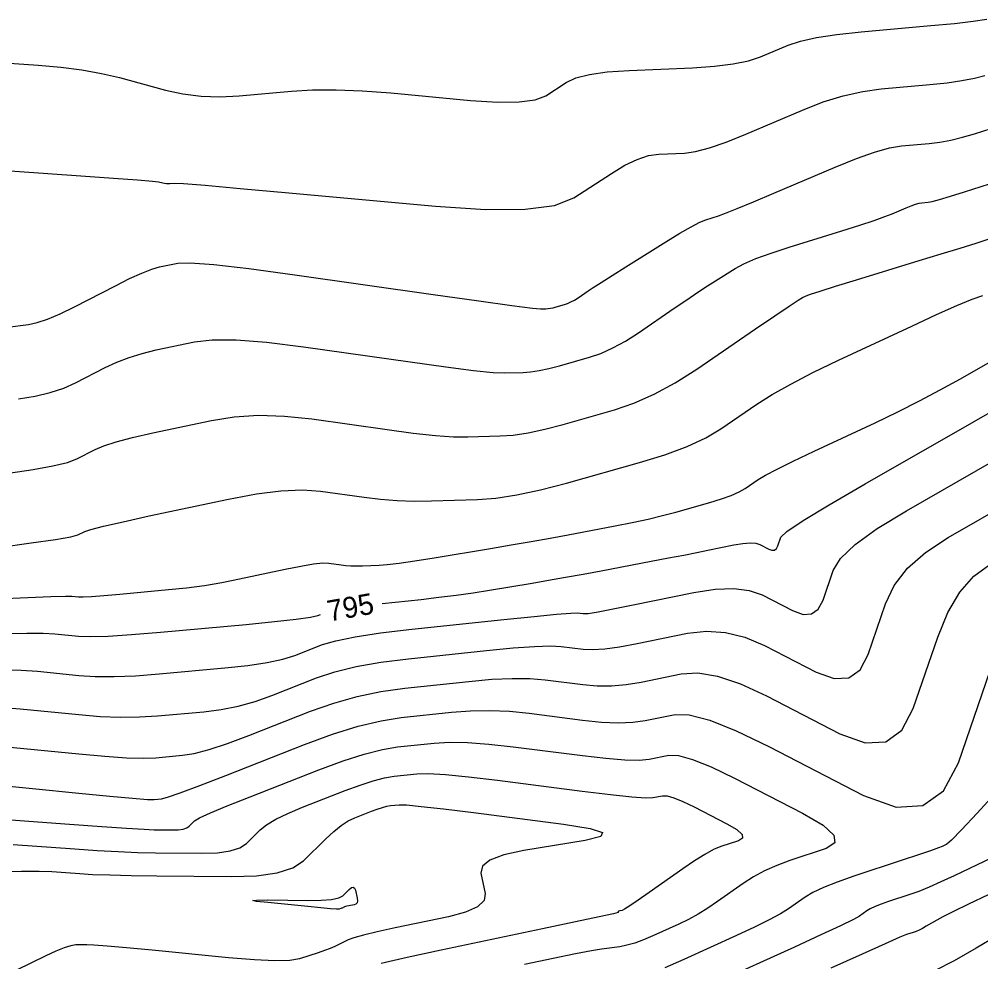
# Model space of a CAD drawing. Extents: x 2082232 to 2083549, y 592624 to 593832.
# Drawn here: x 2083132.88 to 2083165.02, y 593434.11 to 593465.61 of the extents above; entities that cross this region are included whole.
import ezdxf

# ---------------------------------------------------------------- set-up
doc = ezdxf.new("R2010")
doc.units = 0
doc.layers.add('DT_X_Contour_Major', color=7, linetype='Continuous')
doc.layers.add('DT_X_Contour_Minor', color=7, linetype='Continuous')

msp = doc.modelspace()

# ---------------------------------------------------------------- linework, layer by layer
at = {"layer": 'DT_X_Contour_Major'}
for points in [[(2083132.494, 593455.319), (2083133.187, 593455.41), (2083133.478, 593455.472), (2083133.832, 593455.593), (2083134.25, 593455.77), (2083134.73, 593456.005), (2083136.096, 593456.708), (2083136.572, 593456.945), (2083136.978, 593457.128), (2083137.312, 593457.258), (2083137.575, 593457.333), (2083138.183, 593457.463), (2083138.598, 593457.475), (2083139.39, 593457.414), (2083140.557, 593457.279), (2083142.1, 593457.07), (2083146.717, 593456.417), (2083148.24, 593456.202), (2083149.347, 593456.05), (2083150.037, 593455.959), (2083150.311, 593455.93), (2083150.487, 593455.935), (2083150.558, 593455.94), (2083150.638, 593455.952), (2083150.728, 593455.971), (2083150.827, 593455.997), (2083151.105, 593456.076), (2083151.212, 593456.112), (2083151.324, 593456.163), (2083151.441, 593456.227), (2083151.563, 593456.305), (2083151.896, 593456.532), (2083152.068, 593456.647), (2083152.335, 593456.819), (2083152.697, 593457.048), (2083153.154, 593457.336), (2083154.5, 593458.179), (2083154.961, 593458.462), (2083155.337, 593458.679), (2083155.627, 593458.829), (2083155.83, 593458.912), (2083156.258, 593459.045), (2083156.494, 593459.13), (2083156.882, 593459.283), (2083157.421, 593459.506), (2083158.111, 593459.798), (2083160.152, 593460.669), (2083160.865, 593460.958), (2083161.473, 593461.174), (2083161.976, 593461.315), (2083162.374, 593461.383), (2083163.295, 593461.463), (2083163.649, 593461.507), (2083164.021, 593461.575), (2083164.411, 593461.669), (2083164.818, 593461.789), (2083165.928, 593462.142)], [(2083145.009, 593446.085), (2083146.312, 593446.223), (2083146.91, 593446.29), (2083147.49, 593446.364), (2083148.052, 593446.443), (2083148.597, 593446.53), (2083150.023, 593446.768), (2083150.569, 593446.861), (2083151.137, 593446.961), (2083151.727, 593447.067), (2083152.339, 593447.181), (2083154, 593447.494), (2083154.586, 593447.605), (2083155.097, 593447.703), (2083155.534, 593447.789), (2083155.897, 593447.862), (2083156.766, 593448.04), (2083157.065, 593448.091), (2083157.311, 593448.111), (2083157.503, 593448.1), (2083157.642, 593448.058), (2083157.941, 593447.904), (2083158.044, 593447.867), (2083158.128, 593447.871), (2083158.193, 593447.918), (2083158.24, 593448.006), (2083158.34, 593448.297), (2083158.544, 593448.491), (2083159.081, 593448.853), (2083159.95, 593449.383), (2083161.153, 593450.082), (2083164.804, 593452.171), (2083166.025, 593452.867)], [(2083132.419, 593445.081), (2083133.136, 593445.096), (2083133.686, 593445.093), (2083134.069, 593445.072), (2083134.869, 593444.993), (2083135.265, 593444.979), (2083135.854, 593444.997), (2083136.636, 593445.046), (2083137.61, 593445.128), (2083140.465, 593445.387), (2083141.418, 593445.478), (2083142.137, 593445.558), (2083142.62, 593445.627), (2083142.869, 593445.684), (2083142.95, 593445.716)], [(2083131.387, 593438.938), (2083134.568, 593438.703), (2083135.639, 593438.626), (2083136.468, 593438.57), (2083137.054, 593438.535), (2083137.398, 593438.522), (2083137.991, 593438.516), (2083138.194, 593438.522), (2083138.358, 593438.545), (2083138.482, 593438.585), (2083138.568, 593438.642), (2083138.745, 593438.816), (2083138.91, 593438.915), (2083139.274, 593439.082), (2083139.837, 593439.317), (2083140.599, 593439.62), (2083142.894, 593440.52), (2083143.705, 593440.821), (2083144.414, 593441.05), (2083145.023, 593441.206), (2083145.531, 593441.291), (2083146.751, 593441.42), (2083147.26, 593441.448), (2083147.871, 593441.437), (2083148.583, 593441.386), (2083149.398, 593441.296), (2083151.707, 593441.002), (2083152.495, 593440.911), (2083153.129, 593440.862), (2083153.608, 593440.852), (2083153.933, 593440.882), (2083154.593, 593441.018), (2083154.916, 593441.007), (2083155.39, 593440.874), (2083156.015, 593440.619), (2083156.791, 593440.242), (2083159.061, 593439.071), (2083159.749, 593438.669), (2083160.11, 593438.338), (2083160.146, 593438.079), (2083159.854, 593437.892), (2083158.642, 593437.489), (2083158.204, 593437.329), (2083157.798, 593437.148), (2083157.425, 593436.948), (2083157.085, 593436.729), (2083156.222, 593436.118), (2083155.898, 593435.899), (2083155.574, 593435.701), (2083155.25, 593435.522), (2083154.925, 593435.364), (2083154.059, 593434.971), (2083153.746, 593434.837), (2083153.458, 593434.733), (2083153.194, 593434.658), (2083152.954, 593434.612), (2083152.348, 593434.528), (2083152.016, 593434.472), (2083151.475, 593434.369), (2083150.725, 593434.218), (2083149.766, 593434.019)]]:
    msp.add_lwpolyline(points, dxfattribs=at)
at = {"layer": 'DT_X_Contour_Minor'}
for points in [[(2083131.412, 593464.229), (2083133.512, 593464.083), (2083134.273, 593464.016), (2083134.98, 593463.923), (2083135.635, 593463.805), (2083136.237, 593463.662), (2083137.77, 593463.245), (2083138.355, 593463.116), (2083138.961, 593463.041), (2083139.587, 593463.02), (2083140.234, 593463.053), (2083141.986, 593463.213), (2083142.686, 593463.254), (2083143.472, 593463.257), (2083144.343, 593463.222), (2083145.301, 593463.149), (2083147.968, 593462.903), (2083148.875, 593462.844), (2083149.596, 593462.849), (2083150.132, 593462.92), (2083150.481, 593463.055), (2083151.165, 593463.502), (2083151.489, 593463.653), (2083151.947, 593463.77), (2083152.54, 593463.854), (2083153.268, 593463.905), (2083155.387, 593463.995), (2083156.126, 593464.043), (2083156.751, 593464.119), (2083157.264, 593464.224), (2083157.665, 593464.357), (2083158.582, 593464.748), (2083158.992, 593464.886), (2083159.535, 593465.006), (2083160.212, 593465.109), (2083161.021, 593465.195), (2083163.356, 593465.4), (2083164.147, 593465.475), (2083164.768, 593465.546), (2083165.22, 593465.615)], [(2083131.618, 593460.614), (2083134.941, 593460.384), (2083136.038, 593460.307), (2083136.837, 593460.247), (2083137.338, 593460.206), (2083137.542, 593460.182), (2083137.687, 593460.142), (2083137.742, 593460.13), (2083137.8, 593460.123), (2083137.859, 593460.121), (2083137.92, 593460.124), (2083138.086, 593460.139), (2083138.371, 593460.123), (2083139.099, 593460.063), (2083140.272, 593459.96), (2083141.889, 593459.812), (2083146.794, 593459.362), (2083148.463, 593459.252), (2083149.789, 593459.262), (2083150.774, 593459.391), (2083151.416, 593459.64), (2083152.674, 593460.462), (2083153.127, 593460.733), (2083153.542, 593460.931), (2083153.92, 593461.055), (2083154.26, 593461.106), (2083155.117, 593461.142), (2083155.487, 593461.192), (2083155.953, 593461.314), (2083156.516, 593461.507), (2083157.175, 593461.773), (2083159.061, 593462.578), (2083159.757, 593462.849), (2083160.428, 593463.057), (2083161.075, 593463.204), (2083161.697, 593463.289), (2083163.325, 593463.432), (2083163.898, 593463.491), (2083164.395, 593463.561), (2083164.815, 593463.642), (2083165.16, 593463.734)], [(2083132.856, 593452.927), (2083133.414, 593453.018), (2083133.919, 593453.137), (2083134.37, 593453.285), (2083134.768, 593453.462), (2083135.756, 593453.971), (2083136.14, 593454.151), (2083136.552, 593454.309), (2083136.993, 593454.445), (2083137.461, 593454.559), (2083138.746, 593454.834), (2083139.335, 593454.901), (2083140.137, 593454.894), (2083141.153, 593454.814), (2083142.383, 593454.662), (2083145.947, 593454.157), (2083147.146, 593453.992), (2083148.07, 593453.876), (2083148.719, 593453.809), (2083149.093, 593453.791), (2083149.724, 593453.809), (2083149.977, 593453.828), (2083150.265, 593453.872), (2083150.588, 593453.94), (2083150.944, 593454.034), (2083151.94, 593454.315), (2083152.323, 593454.445), (2083152.724, 593454.626), (2083153.144, 593454.857), (2083153.582, 593455.137), (2083154.774, 593455.952), (2083155.196, 593456.239), (2083155.567, 593456.487), (2083155.888, 593456.698), (2083156.158, 593456.87), (2083156.811, 593457.28), (2083157.108, 593457.44), (2083157.508, 593457.613), (2083158.013, 593457.799), (2083158.621, 593457.998), (2083160.383, 593458.546), (2083160.983, 593458.735), (2083161.462, 593458.892), (2083161.821, 593459.016), (2083162.059, 593459.108), (2083162.534, 593459.311), (2083162.7, 593459.378), (2083162.841, 593459.428), (2083162.958, 593459.461), (2083163.05, 593459.477), (2083163.264, 593459.495), (2083163.4, 593459.522), (2083163.647, 593459.59), (2083164.006, 593459.697), (2083164.476, 593459.844), (2083165.876, 593460.29)], [(2083132.525, 593450.444), (2083133.351, 593450.563), (2083134.006, 593450.682), (2083134.491, 593450.801), (2083134.805, 593450.919), (2083135.416, 593451.233), (2083135.708, 593451.356), (2083136.127, 593451.489), (2083136.673, 593451.631), (2083137.346, 593451.784), (2083139.309, 593452.204), (2083140.071, 593452.326), (2083140.885, 593452.374), (2083141.75, 593452.35), (2083142.666, 593452.253), (2083145.178, 593451.897), (2083146.053, 593451.782), (2083146.794, 593451.703), (2083147.402, 593451.66), (2083147.875, 593451.653), (2083148.961, 593451.684), (2083149.397, 593451.716), (2083149.893, 593451.792), (2083150.447, 593451.909), (2083151.061, 593452.07), (2083152.776, 593452.554), (2083153.43, 593452.776), (2083154.108, 593453.077), (2083154.808, 593453.459), (2083155.531, 593453.922), (2083157.49, 593455.261), (2083158.139, 593455.703), (2083158.617, 593456.025), (2083158.923, 593456.228), (2083159.059, 593456.311), (2083159.191, 593456.373), (2083159.333, 593456.424), (2083159.659, 593456.529), (2083160.169, 593456.688), (2083160.864, 593456.902), (2083162.961, 593457.545), (2083163.698, 593457.771), (2083164.333, 593457.967), (2083164.868, 593458.134), (2083165.302, 593458.271)], [(2083132.194, 593447.961), (2083133.287, 593448.109), (2083134.093, 593448.227), (2083134.612, 593448.316), (2083134.843, 593448.376), (2083135.075, 593448.495), (2083135.276, 593448.561), (2083135.702, 593448.669), (2083136.353, 593448.818), (2083137.231, 593449.009), (2083139.873, 593449.575), (2083140.808, 593449.751), (2083141.632, 593449.854), (2083142.346, 593449.885), (2083142.949, 593449.844), (2083144.408, 593449.637), (2083144.959, 593449.571), (2083145.518, 593449.529), (2083146.084, 593449.51), (2083146.658, 593449.515), (2083148.198, 593449.558), (2083148.817, 593449.605), (2083149.52, 593449.711), (2083150.307, 593449.878), (2083151.178, 593450.106), (2083153.611, 593450.793), (2083154.466, 593451.057), (2083155.205, 593451.334), (2083155.828, 593451.623), (2083156.336, 593451.924), (2083157.537, 593452.745), (2083158.046, 593453.068), (2083158.671, 593453.421), (2083159.412, 593453.804), (2083160.27, 593454.217), (2083162.713, 593455.359), (2083163.548, 593455.744), (2083164.223, 593456.043), (2083164.738, 593456.256), (2083165.092, 593456.383)], [(2083132.143, 593446.243), (2083133.175, 593446.286), (2083133.936, 593446.315), (2083134.426, 593446.328), (2083134.645, 593446.327), (2083134.867, 593446.305), (2083135.016, 593446.305), (2083135.296, 593446.321), (2083135.707, 593446.352), (2083136.25, 593446.399), (2083137.872, 593446.547), (2083138.477, 593446.61), (2083139.073, 593446.691), (2083139.66, 593446.789), (2083140.24, 593446.903), (2083141.775, 593447.232), (2083142.298, 593447.337), (2083142.715, 593447.406), (2083143.026, 593447.439), (2083143.231, 593447.435), (2083143.638, 593447.378), (2083143.798, 593447.359), (2083143.971, 593447.348), (2083144.159, 593447.344), (2083144.36, 593447.346), (2083144.915, 593447.362), (2083145.186, 593447.382), (2083145.581, 593447.43), (2083146.102, 593447.506), (2083146.747, 593447.61), (2083148.633, 593447.925), (2083149.326, 593448.042), (2083149.99, 593448.158), (2083150.624, 593448.271), (2083151.229, 593448.383), (2083152.804, 593448.68), (2083153.373, 593448.792), (2083153.901, 593448.906), (2083154.387, 593449.023), (2083154.832, 593449.141), (2083155.962, 593449.46), (2083156.354, 593449.579), (2083156.681, 593449.697), (2083156.944, 593449.812), (2083157.142, 593449.927), (2083157.584, 593450.229), (2083157.825, 593450.373), (2083158.216, 593450.578), (2083158.757, 593450.845), (2083159.449, 593451.173), (2083161.492, 593452.128), (2083162.245, 593452.488), (2083162.971, 593452.853), (2083163.669, 593453.223), (2083164.341, 593453.597), (2083166.095, 593454.6)], [(2083132.336, 593443.877), (2083132.946, 593443.857), (2083133.494, 593443.817), (2083134.871, 593443.68), (2083135.426, 593443.645), (2083136.058, 593443.641), (2083136.768, 593443.669), (2083137.556, 593443.728), (2083139.758, 593443.928), (2083140.524, 593444.01), (2083141.169, 593444.108), (2083141.694, 593444.22), (2083142.099, 593444.348), (2083143.018, 593444.708), (2083143.463, 593444.841), (2083144.111, 593444.971), (2083144.959, 593445.098), (2083146.01, 593445.221), (2083149.08, 593445.545), (2083150.097, 593445.65), (2083150.845, 593445.723), (2083151.324, 593445.762), (2083151.534, 593445.769), (2083151.736, 593445.744), (2083151.897, 593445.755), (2083152.229, 593445.807), (2083152.732, 593445.901), (2083153.407, 593446.036), (2083155.432, 593446.451), (2083156.145, 593446.563), (2083156.763, 593446.586), (2083157.286, 593446.522), (2083157.715, 593446.369), (2083158.732, 593445.845), (2083159.082, 593445.719), (2083159.368, 593445.736), (2083159.591, 593445.894), (2083159.75, 593446.194), (2083160.089, 593447.185), (2083160.338, 593447.588), (2083160.829, 593448.056), (2083161.564, 593448.589), (2083162.542, 593449.185), (2083165.474, 593450.863)], [(2083132.206, 593442.622), (2083132.918, 593442.561), (2083134.873, 593442.368), (2083135.587, 593442.311), (2083136.263, 593442.285), (2083136.901, 593442.291), (2083137.501, 593442.328), (2083139.051, 593442.468), (2083139.629, 593442.542), (2083140.202, 593442.657), (2083140.768, 593442.813), (2083141.329, 593443.011), (2083142.818, 593443.594), (2083143.429, 593443.799), (2083144.144, 593443.974), (2083144.965, 593444.121), (2083145.89, 593444.238), (2083148.498, 593444.514), (2083149.388, 593444.6), (2083150.102, 593444.651), (2083150.639, 593444.668), (2083151, 593444.651), (2083151.729, 593444.558), (2083152.047, 593444.544), (2083152.454, 593444.571), (2083152.951, 593444.638), (2083153.538, 593444.747), (2083155.223, 593445.093), (2083155.857, 593445.164), (2083156.495, 593445.119), (2083157.139, 593444.958), (2083157.788, 593444.681), (2083159.523, 593443.786), (2083160.12, 593443.572), (2083160.608, 593443.6), (2083160.988, 593443.87), (2083161.259, 593444.382), (2083161.838, 593446.072), (2083162.131, 593446.686), (2083162.578, 593447.26), (2083163.178, 593447.794), (2083163.932, 593448.289), (2083166.145, 593449.555)], [(2083132.342, 593441.306), (2083134.875, 593441.055), (2083135.748, 593440.976), (2083136.467, 593440.929), (2083137.034, 593440.913), (2083137.447, 593440.928), (2083138.344, 593441.009), (2083138.734, 593441.074), (2083139.234, 593441.206), (2083139.842, 593441.407), (2083140.56, 593441.675), (2083142.618, 593442.481), (2083143.394, 593442.756), (2083144.178, 593442.977), (2083144.97, 593443.144), (2083145.771, 593443.256), (2083147.916, 593443.482), (2083148.679, 593443.549), (2083149.358, 593443.58), (2083149.954, 593443.574), (2083150.466, 593443.532), (2083151.721, 593443.373), (2083152.196, 593443.333), (2083152.679, 593443.334), (2083153.17, 593443.376), (2083153.67, 593443.459), (2083155.013, 593443.734), (2083155.568, 593443.765), (2083156.228, 593443.652), (2083156.992, 593443.394), (2083157.86, 593442.992), (2083160.314, 593441.727), (2083161.158, 593441.424), (2083161.848, 593441.464), (2083162.385, 593441.846), (2083162.768, 593442.57), (2083163.587, 593444.959), (2083163.925, 593445.783), (2083164.327, 593446.463), (2083164.792, 593447), (2083165.321, 593447.392)], [(2083131.767, 593440.051), (2083134.877, 593439.742), (2083135.909, 593439.642), (2083136.672, 593439.573), (2083137.166, 593439.535), (2083137.392, 593439.528), (2083137.636, 593439.55), (2083137.839, 593439.605), (2083138.266, 593439.755), (2083138.916, 593440), (2083139.79, 593440.339), (2083142.418, 593441.368), (2083143.359, 593441.714), (2083144.212, 593441.98), (2083144.976, 593442.167), (2083145.651, 593442.273), (2083147.334, 593442.451), (2083147.969, 593442.499), (2083148.614, 593442.508), (2083149.268, 593442.48), (2083149.932, 593442.414), (2083151.714, 593442.187), (2083152.346, 593442.122), (2083152.904, 593442.098), (2083153.389, 593442.114), (2083153.801, 593442.171), (2083154.803, 593442.376), (2083155.28, 593442.367), (2083155.961, 593442.185), (2083156.845, 593441.831), (2083157.933, 593441.304), (2083161.105, 593439.668), (2083162.196, 593439.277), (2083163.088, 593439.328), (2083163.782, 593439.822), (2083164.278, 593440.758), (2083165.336, 593443.846)], [(2083132.682, 593438.03), (2083134.74, 593437.878), (2083135.488, 593437.828), (2083136.187, 593437.79), (2083136.837, 593437.765), (2083137.439, 593437.752), (2083138.979, 593437.736), (2083139.506, 593437.752), (2083139.931, 593437.811), (2083140.255, 593437.915), (2083140.477, 593438.062), (2083140.936, 593438.514), (2083141.153, 593438.688), (2083141.461, 593438.872), (2083141.859, 593439.067), (2083142.349, 593439.271), (2083143.774, 593439.829), (2083144.277, 593440.016), (2083144.718, 593440.158), (2083145.096, 593440.256), (2083145.411, 593440.308), (2083146.169, 593440.388), (2083146.551, 593440.397), (2083147.127, 593440.365), (2083147.898, 593440.292), (2083148.864, 593440.177), (2083151.699, 593439.816), (2083152.645, 593439.701), (2083153.354, 593439.625), (2083153.827, 593439.59), (2083154.065, 593439.594), (2083154.383, 593439.659), (2083154.539, 593439.654), (2083154.768, 593439.59), (2083155.069, 593439.467), (2083155.444, 593439.285), (2083156.539, 593438.72), (2083156.871, 593438.526), (2083157.046, 593438.366), (2083157.063, 593438.241), (2083156.922, 593438.151), (2083156.337, 593437.957), (2083156.093, 593437.856), (2083155.798, 593437.699), (2083155.453, 593437.486), (2083155.059, 593437.217), (2083153.939, 593436.424), (2083153.568, 593436.164), (2083153.294, 593435.976), (2083153.118, 593435.861), (2083153.038, 593435.82), (2083152.956, 593435.806), (2083152.929, 593435.801), (2083152.91, 593435.794), (2083152.9, 593435.787), (2083152.898, 593435.779), (2083152.902, 593435.756), (2083152.746, 593435.715), (2083152.271, 593435.61), (2083151.48, 593435.441), (2083150.371, 593435.208), (2083146.991, 593434.499), (2083145.854, 593434.253), (2083144.979, 593434.045)], [(2083165.607, 593439.846), (2083164.901, 593439.077), (2083164.38, 593438.519), (2083164.044, 593438.174), (2083163.892, 593438.039), (2083163.734, 593437.964), (2083163.606, 593437.914), (2083163.341, 593437.821), (2083162.939, 593437.685), (2083162.4, 593437.505), (2083160.781, 593436.967), (2083160.224, 593436.772), (2083159.767, 593436.591), (2083159.409, 593436.424), (2083159.151, 593436.27), (2083158.597, 593435.878), (2083158.333, 593435.711), (2083157.955, 593435.507), (2083157.464, 593435.263), (2083156.859, 593434.982), (2083155.095, 593434.18), (2083154.458, 593433.909)], [(2083132.205, 593437.125), (2083132.955, 593437.141), (2083133.545, 593437.14), (2083133.976, 593437.123), (2083134.913, 593437.053), (2083135.337, 593437.03), (2083135.906, 593437.01), (2083136.621, 593436.994), (2083137.48, 593436.982), (2083139.967, 593436.956), (2083140.818, 593436.981), (2083141.504, 593437.078), (2083142.028, 593437.245), (2083142.387, 593437.483), (2083143.127, 593438.212), (2083143.396, 593438.461), (2083143.648, 593438.663), (2083143.882, 593438.816), (2083144.099, 593438.922), (2083144.654, 593439.139), (2083144.85, 593439.212), (2083145.022, 593439.267), (2083145.169, 593439.305), (2083145.292, 593439.326), (2083145.587, 593439.357), (2083145.825, 593439.349), (2083146.317, 593439.302), (2083147.064, 593439.217), (2083148.065, 593439.093), (2083151.075, 593438.709), (2083151.966, 593438.567), (2083152.383, 593438.43), (2083152.326, 593438.296), (2083151.794, 593438.166), (2083149.744, 593437.824), (2083149.078, 593437.681), (2083148.618, 593437.506), (2083148.363, 593437.301), (2083148.313, 593437.065), (2083148.455, 593436.394), (2083148.418, 593436.156), (2083148.201, 593435.946), (2083147.804, 593435.764), (2083147.226, 593435.61), (2083145.445, 593435.237), (2083144.846, 593435.107), (2083144.385, 593434.998), (2083144.062, 593434.908), (2083143.877, 593434.839), (2083143.567, 593434.683), (2083143.436, 593434.622), (2083143.276, 593434.556), (2083143.088, 593434.486), (2083142.871, 593434.412), (2083142.254, 593434.207), (2083141.931, 593434.151), (2083141.428, 593434.139), (2083140.743, 593434.169), (2083139.877, 593434.242), (2083137.325, 593434.494), (2083136.471, 593434.576), (2083135.822, 593434.634), (2083135.377, 593434.668), (2083135.138, 593434.677), (2083134.775, 593434.669), (2083134.61, 593434.644), (2083134.387, 593434.575), (2083134.107, 593434.462), (2083133.769, 593434.306), (2083132.793, 593433.831)], [(2083165.394, 593437.58), (2083164.135, 593436.982), (2083163.688, 593436.775), (2083163.292, 593436.602), (2083162.947, 593436.462), (2083162.653, 593436.356), (2083161.938, 593436.118), (2083161.692, 593436.032), (2083161.489, 593435.952), (2083161.331, 593435.878), (2083161.218, 593435.81), (2083160.973, 593435.637), (2083160.768, 593435.523), (2083160.336, 593435.313), (2083159.678, 593435.005), (2083158.793, 593434.599), (2083156.131, 593433.389)], [(2083141.188, 593436.085), (2083140.813, 593436.127), (2083140.688, 593436.156), (2083140.813, 593436.172), (2083141.19, 593436.173), (2083142.527, 593436.159), (2083142.976, 593436.164), (2083143.32, 593436.192), (2083143.56, 593436.24), (2083143.695, 593436.311), (2083143.915, 593436.528), (2083143.99, 593436.587), (2083144.049, 593436.601), (2083144.093, 593436.571), (2083144.121, 593436.496), (2083144.176, 593436.236), (2083144.186, 593436.149), (2083144.173, 593436.083), (2083144.138, 593436.038), (2083144.081, 593436.013), (2083143.899, 593435.975), (2083143.838, 593435.962), (2083143.791, 593435.95), (2083143.758, 593435.941), (2083143.739, 593435.934), (2083143.707, 593435.918), (2083143.694, 593435.912), (2083143.678, 593435.905), (2083143.658, 593435.898), (2083143.636, 593435.89), (2083143.573, 593435.869), (2083143.49, 593435.869), (2083143.287, 593435.882), (2083142.965, 593435.91), (2083142.524, 593435.953), (2083141.188, 593436.085)], [(2083165.27, 593436.35), (2083164.617, 593436.038), (2083164.113, 593435.792), (2083163.758, 593435.614), (2083163.551, 593435.502), (2083163.2, 593435.293), (2083163.075, 593435.221), (2083162.96, 593435.163), (2083162.858, 593435.117), (2083162.767, 593435.085), (2083162.541, 593435.016), (2083162.319, 593434.926), (2083161.823, 593434.709), (2083161.053, 593434.364), (2083160.009, 593433.891)], [(2083166.903, 593435.768), (2083164.866, 593434.557), (2083164.136, 593434.14), (2083163.474, 593433.8)]]:
    msp.add_lwpolyline(points, dxfattribs=at)

# ---------------------------------------------------------------- texts
at = {"layer": 'DT_X_Contour_Major'}
msp.add_text('795', height=0.7, rotation=10.1618, dxfattribs=at).set_placement((2083143.244, 593445.479))

doc.saveas('drawing.dxf')
